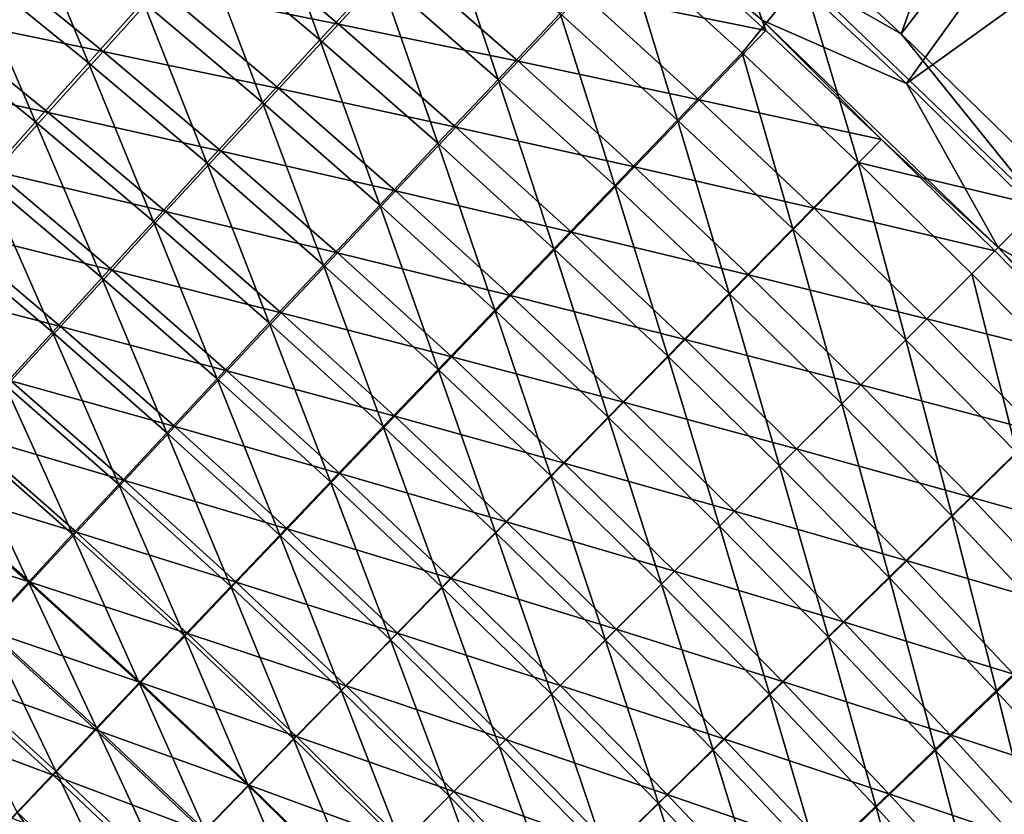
# Model space of a CAD drawing. Header units: metres. Extents: x 0 to 1400, y -1400 to 0.
# Tile 345 of 366: x 1151 to 1196, y -216 to -179. Entities that reach past the tile are written whole.
import ezdxf

# ---------------------------------------------------------------- set-up
doc = ezdxf.new("R2010")
doc.units = ezdxf.units.M

msp = doc.modelspace()

# ---------------------------------------------------------------- linework, layer by layer
at = {"layer": 'None'}
for points in [[(1191.453247, -180.010986, -32.127899), (1182.628662, -171.86882, -32.127834), (1209.957886, -128.721237, -3)], [(1222.40271, -139.86412, -3), (1191.453247, -180.010986, -32.127899), (1209.957886, -128.721237, -3)], [(1198.758545, -187.128677, -32.134449), (1191.453247, -180.010986, -32.127899), (1222.40271, -139.86412, -3)], [(1183.265137, -174.450195, -29.542692), (1191.704468, -182.314468, -29.542763), (1221.869019, -140.424728)], [(1221.869019, -140.424728), (1191.704468, -182.314468, -29.542763), (1233.882446, -152.003723)], [(1191.704468, -182.314468, -29.542763), (1197.700562, -188.186752, -29.542835), (1233.882446, -152.003723)], [(1185.002319, -179.36676, -30.958626), (1173.549805, -169.15506, -30.957041), (1179.735107, -174.877579, -32.355328)], [(1173.549805, -169.15506, -30.957041), (1185.002319, -179.36676, -30.958626), (1183.265137, -174.450195, -29.542692)], [(1182.628662, -171.86882, -32.127834), (1191.453247, -180.010986, -32.127899), (1186.894775, -177.395874, -32.845634)], [(1161.664917, -172.573975, -116.28228), (1164.491211, -180.290619, -144.163345), (1158.932007, -175.595291, -144.164215)], [(1161.664917, -172.573975, -116.28228), (1167.254517, -177.296585, -116.281555), (1164.491211, -180.290619, -144.163345)], [(1150.678711, -173.957687, -172.072983), (1153.746948, -181.356827, -200.001617), (1148.164429, -176.817657, -200.00293)], [(1150.678711, -173.957687, -172.072983), (1156.292725, -178.52298, -172.071777), (1153.746948, -181.356827, -200.001617)], [(1170.110474, -174.21022, -88.43351), (1172.755493, -182.120819, -116.280975), (1167.254517, -177.296585, -116.281555)], [(1170.110474, -174.21022, -88.43351), (1175.641113, -179.062424, -88.433105), (1172.755493, -182.120819, -116.280975)], [(1183.265137, -174.450195, -29.542692), (1185.002319, -179.36676, -30.958626), (1191.704468, -182.314468, -29.542763)], [(1165.344849, -179.548828, -115.828957), (1159.803101, -174.8685, -115.829857), (1157.068481, -177.89119, -143.724457)], [(1165.344849, -179.548828, -115.828957), (1168.202271, -176.461227, -87.969551), (1159.803101, -174.8685, -115.829857)], [(1185.185425, -179.847305, -32.355366), (1179.735107, -174.877579, -32.355328), (1176.66394, -178.12146, -60.149128)], [(1185.002319, -179.36676, -30.958626), (1179.735107, -174.877579, -32.355328), (1185.185425, -179.847305, -32.355366)], [(1158.932007, -175.595291, -144.164215), (1161.821167, -183.191406, -172.070786), (1156.292725, -178.52298, -172.071777)], [(1158.932007, -175.595291, -144.164215), (1164.491211, -180.290619, -144.163345), (1161.821167, -183.191406, -172.070786)], [(1154.427246, -180.820145, -171.644928), (1148.861938, -176.297791, -171.646439), (1146.346069, -179.158951, -199.588974)], [(1154.427246, -180.820145, -171.644928), (1157.068481, -177.89119, -143.724457), (1148.861938, -176.297791, -171.646439)], [(1178.618408, -175.912689, -60.624092), (1181.080811, -184.014221, -88.432808), (1175.641113, -179.062424, -88.433105)], [(1178.618408, -175.912689, -60.624092), (1186.894775, -177.395874, -32.845634), (1184.087158, -180.892975, -60.62397)], [(1184.087158, -180.892975, -60.62397), (1181.080811, -184.014221, -88.432808), (1178.618408, -175.912689, -60.624092)], [(1173.685547, -181.272446, -87.96907), (1168.202271, -176.461227, -87.969551), (1165.344849, -179.548828, -115.828957)], [(1173.685547, -181.272446, -87.96907), (1176.66394, -178.12146, -60.149128), (1168.202271, -176.461227, -87.969551)], [(1151.294678, -184.096802, -227.951553), (1145.743774, -179.58342, -227.952942), (1148.164429, -176.817657, -200.00293)], [(1148.164429, -176.817657, -200.00293), (1153.746948, -181.356827, -200.001617), (1151.294678, -184.096802, -227.951553)], [(1167.254517, -177.296585, -116.281555), (1169.962158, -185.087234, -144.162643), (1164.491211, -180.290619, -144.163345)], [(1167.254517, -177.296585, -116.281555), (1172.755493, -182.120819, -116.280975), (1169.962158, -185.087234, -144.162643)], [(1186.894775, -177.395874, -32.845634), (1189.462646, -185.970764, -60.62389), (1184.087158, -180.892975, -60.62397)], [(1186.894775, -177.395874, -32.845634), (1191.453247, -180.010986, -32.127899), (1197.898804, -187.98877, -32.845207)], [(1186.894775, -177.395874, -32.845634), (1197.898804, -187.98877, -32.845207), (1189.462646, -185.970764, -60.62389)], [(1162.579712, -182.544128, -143.723358), (1157.068481, -177.89119, -143.724457), (1154.427246, -180.820145, -171.644928)], [(1162.579712, -182.544128, -143.723358), (1165.344849, -179.548828, -115.828957), (1157.068481, -177.89119, -143.724457)], [(1182.085571, -183.062241, -60.149002), (1176.66394, -178.12146, -60.149128), (1173.685547, -181.272446, -87.96907)], [(1182.085571, -183.062241, -60.149002), (1185.185425, -179.847305, -32.355366), (1176.66394, -178.12146, -60.149128)], [(1156.292725, -178.52298, -172.071777), (1159.244385, -185.998703, -200.000534), (1153.746948, -181.356827, -200.001617)], [(1156.292725, -178.52298, -172.071777), (1161.821167, -183.191406, -172.070786), (1159.244385, -185.998703, -200.000534)], [(1175.641113, -179.062424, -88.433105), (1178.165894, -187.044418, -116.280548), (1172.755493, -182.120819, -116.280975)], [(1175.641113, -179.062424, -88.433105), (1181.080811, -184.014221, -88.432808), (1178.165894, -187.044418, -116.280548)], [(1151.879639, -183.655106, -199.587326), (1146.346069, -179.158951, -199.588974), (1143.923584, -181.925827, -227.551559)], [(1151.879639, -183.655106, -199.587326), (1154.427246, -180.820145, -171.644928), (1146.346069, -179.158951, -199.588974)], [(1195.966919, -189.92041, -30.958397), (1185.002319, -179.36676, -30.958626), (1190.542969, -184.915955, -32.355392)], [(1190.542969, -184.915955, -32.355392), (1185.002319, -179.36676, -30.958626), (1185.185425, -179.847305, -32.355366)], [(1185.002319, -179.36676, -30.958626), (1195.966919, -189.92041, -30.958397), (1191.704468, -182.314468, -29.542763)], [(1148.935669, -186.742813, -255.919388), (1145.743774, -179.58342, -227.952942), (1151.294678, -184.096802, -227.951553)], [(1170.798462, -184.332016, -115.828255), (1165.344849, -179.548828, -115.828957), (1162.579712, -182.544128, -143.723358)], [(1170.798462, -184.332016, -115.828255), (1173.685547, -181.272446, -87.96907), (1165.344849, -179.548828, -115.828957)], [(1190.542969, -184.915955, -32.355392), (1185.185425, -179.847305, -32.355366), (1182.085571, -183.062241, -60.149002)], [(1164.491211, -180.290619, -144.163345), (1167.261719, -187.960754, -172.069992), (1161.821167, -183.191406, -172.070786)], [(1164.491211, -180.290619, -144.163345), (1169.962158, -185.087234, -144.162643), (1167.261719, -187.960754, -172.069992)], [(1191.453247, -180.010986, -32.127899), (1198.758545, -187.128677, -32.134449), (1197.898804, -187.98877, -32.845207)], [(1159.907593, -185.446106, -171.643677), (1154.427246, -180.820145, -171.644928), (1151.879639, -183.655106, -199.587326)], [(1159.907593, -185.446106, -171.643677), (1162.579712, -182.544128, -143.723358), (1154.427246, -180.820145, -171.644928)], [(1184.087158, -180.892975, -60.62397), (1186.42749, -189.0634, -88.43261), (1181.080811, -184.014221, -88.432808)], [(1184.087158, -180.892975, -60.62397), (1189.462646, -185.970764, -60.62389), (1186.42749, -189.0634, -88.43261)], [(1153.746948, -181.356827, -200.001617), (1156.760986, -188.712357, -227.950409), (1151.294678, -184.096802, -227.951553)], [(1153.746948, -181.356827, -200.001617), (1159.244385, -185.998703, -200.000534), (1156.760986, -188.712357, -227.950409)], [(1179.078125, -186.184692, -87.968727), (1173.685547, -181.272446, -87.96907), (1170.798462, -184.332016, -115.828255)], [(1179.078125, -186.184692, -87.968727), (1182.085571, -183.062241, -60.149002), (1173.685547, -181.272446, -87.96907)], [(1149.425293, -186.396149, -227.549835), (1151.879639, -183.655106, -199.587326), (1143.923584, -181.925827, -227.551559)], [(1172.755493, -182.120819, -116.280975), (1175.342773, -189.982925, -144.162125), (1169.962158, -185.087234, -144.162643)], [(1172.755493, -182.120819, -116.280975), (1178.165894, -187.044418, -116.280548), (1175.342773, -189.982925, -144.162125)], [(1168.003296, -187.299683, -143.722504), (1162.579712, -182.544128, -143.723358), (1159.907593, -185.446106, -171.643677)], [(1168.003296, -187.299683, -143.722504), (1170.798462, -184.332016, -115.828255), (1162.579712, -182.544128, -143.723358)], [(1191.704468, -182.314468, -29.542763), (1195.966919, -189.92041, -30.958397), (1197.700562, -188.186752, -29.542835)], [(1161.821167, -183.191406, -172.070786), (1164.654541, -190.741028, -199.999664), (1159.244385, -185.998703, -200.000534)], [(1161.821167, -183.191406, -172.070786), (1167.261719, -187.960754, -172.069992), (1164.654541, -190.741028, -199.999664)], [(1187.414429, -188.10202, -60.148926), (1182.085571, -183.062241, -60.149002), (1179.078125, -186.184692, -87.968727)], [(1187.414429, -188.10202, -60.148926), (1190.542969, -184.915955, -32.355392), (1182.085571, -183.062241, -60.149002)], [(1157.328857, -188.254486, -199.585968), (1151.879639, -183.655106, -199.587326), (1149.425293, -186.396149, -227.549835)], [(1157.328857, -188.254486, -199.585968), (1159.907593, -185.446106, -171.643677), (1151.879639, -183.655106, -199.587326)], [(1154.37085, -191.33226, -255.918228), (1148.935669, -186.742813, -255.919388), (1151.294678, -184.096802, -227.951553)], [(1151.294678, -184.096802, -227.951553), (1156.760986, -188.712357, -227.950409), (1154.37085, -191.33226, -255.918228)], [(1181.080811, -184.014221, -88.432808), (1183.483276, -192.065186, -116.280266), (1178.165894, -187.044418, -116.280548)], [(1186.42749, -189.0634, -88.43261), (1183.483276, -192.065186, -116.280266), (1181.080811, -184.014221, -88.432808)], [(1176.161743, -189.216064, -115.827744), (1170.798462, -184.332016, -115.828255), (1168.003296, -187.299683, -143.722504)], [(1176.161743, -189.216064, -115.827744), (1179.078125, -186.184692, -87.968727), (1170.798462, -184.332016, -115.828255)], [(1195.805786, -190.081497, -32.3554), (1190.542969, -184.915955, -32.355392), (1187.414429, -188.10202, -60.148926)], [(1195.805786, -190.081497, -32.3554), (1195.966919, -189.92041, -30.958397), (1190.542969, -184.915955, -32.355392)], [(1165.300781, -190.174393, -171.6427), (1159.907593, -185.446106, -171.643677), (1157.328857, -188.254486, -199.585968)], [(1165.300781, -190.174393, -171.6427), (1168.003296, -187.299683, -143.722504), (1159.907593, -185.446106, -171.643677)], [(1169.962158, -185.087234, -144.162643), (1172.612427, -192.828781, -172.069397), (1167.261719, -187.960754, -172.069992)], [(1169.962158, -185.087234, -144.162643), (1175.342773, -189.982925, -144.162125), (1172.612427, -192.828781, -172.069397)], [(1154.843262, -190.969223, -227.548401), (1149.425293, -186.396149, -227.549835), (1147.064331, -189.043259, -255.529907)], [(1154.843262, -190.969223, -227.548401), (1157.328857, -188.254486, -199.585968), (1149.425293, -186.396149, -227.549835)], [(1159.244385, -185.998703, -200.000534), (1162.140503, -193.427887, -227.949493), (1156.760986, -188.712357, -227.950409)], [(1159.244385, -185.998703, -200.000534), (1164.654541, -190.741028, -199.999664), (1162.140503, -193.427887, -227.949493)], [(1184.378052, -191.195862, -87.968513), (1179.078125, -186.184692, -87.968727), (1176.161743, -189.216064, -115.827744)], [(1184.378052, -191.195862, -87.968513), (1187.414429, -188.10202, -60.148926), (1179.078125, -186.184692, -87.968727)], [(1189.462646, -185.970764, -60.62389), (1191.674316, -194.212296, -88.472969), (1186.42749, -189.0634, -88.43261)], [(1197.898804, -187.98877, -32.845207), (1194.740234, -191.146423, -60.646675), (1189.462646, -185.970764, -60.62389)], [(1189.462646, -185.970764, -60.62389), (1194.740234, -191.146423, -60.646675), (1191.674316, -194.212296, -88.472969)], [(1148.935669, -186.742813, -255.919388), (1152.07373, -193.858261, -283.901428), (1146.669556, -189.29483, -283.902588)], [(1152.07373, -193.858261, -283.901428), (1148.935669, -186.742813, -255.919388), (1154.37085, -191.33226, -255.918228)], [(1173.336792, -192.155853, -143.721878), (1168.003296, -187.299683, -143.722504), (1165.300781, -190.174393, -171.6427)], [(1173.336792, -192.155853, -143.721878), (1176.161743, -189.216064, -115.827744), (1168.003296, -187.299683, -143.722504)], [(1178.165894, -187.044418, -116.280548), (1180.630859, -194.975479, -144.161789), (1175.342773, -189.982925, -144.162125)], [(1178.165894, -187.044418, -116.280548), (1183.483276, -192.065186, -116.280266), (1180.630859, -194.975479, -144.161789)], [(1167.261719, -187.960754, -172.069992), (1169.974976, -195.581589, -199.999023), (1164.654541, -190.741028, -199.999664)], [(1167.261719, -187.960754, -172.069992), (1172.612427, -192.828781, -172.069397), (1169.974976, -195.581589, -199.999023)], [(1192.64856, -193.238754, -60.148991), (1187.414429, -188.10202, -60.148926), (1184.378052, -191.195862, -87.968513)], [(1192.64856, -193.238754, -60.148991), (1195.805786, -190.081497, -32.3554), (1187.414429, -188.10202, -60.148926)], [(1194.740234, -191.146423, -60.646675), (1197.898804, -187.98877, -32.845207), (1199.916748, -196.424515, -60.623863)], [(1203.572876, -194.182968, -29.542913), (1197.700562, -188.186752, -29.542835), (1195.966919, -189.92041, -30.958397)], [(1162.691406, -192.95578, -199.5849), (1157.328857, -188.254486, -199.585968), (1154.843262, -190.969223, -227.548401)], [(1162.691406, -192.95578, -199.5849), (1165.300781, -190.174393, -171.6427), (1157.328857, -188.254486, -199.585968)], [(1152.450928, -193.59024, -255.528458), (1147.064331, -189.043259, -255.529907), (1144.796509, -191.596405, -283.524597)], [(1152.450928, -193.59024, -255.528458), (1154.843262, -190.969223, -227.548401), (1147.064331, -189.043259, -255.529907)], [(1156.760986, -188.712357, -227.950409), (1159.719482, -196.021118, -255.917282), (1154.37085, -191.33226, -255.918228)], [(1156.760986, -188.712357, -227.950409), (1162.140503, -193.427887, -227.949493), (1159.719482, -196.021118, -255.917282)], [(1186.42749, -189.0634, -88.43261), (1188.701172, -197.185471, -116.320801), (1183.483276, -192.065186, -116.280266)], [(1191.674316, -194.212296, -88.472969), (1188.701172, -197.185471, -116.320801), (1186.42749, -189.0634, -88.43261)], [(1146.669556, -189.29483, -283.902588), (1152.07373, -193.858261, -283.901428), (1149.869629, -196.290207, -311.895935)], [(1181.432617, -194.198868, -115.827423), (1176.161743, -189.216064, -115.827744), (1173.336792, -192.155853, -143.721878)], [(1181.432617, -194.198868, -115.827423), (1184.378052, -191.195862, -87.968513), (1176.161743, -189.216064, -115.827744)], [(1175.342773, -189.982925, -144.162125), (1177.87085, -197.793259, -172.069016), (1172.612427, -192.828781, -172.069397)], [(1175.342773, -189.982925, -144.162125), (1180.630859, -194.975479, -144.161789), (1177.87085, -197.793259, -172.069016)], [(1195.966919, -189.92041, -30.958397), (1195.805786, -190.081497, -32.3554), (1200.971558, -195.344315, -32.355385)], [(1206.522339, -200.886337, -30.95867), (1195.966919, -189.92041, -30.958397), (1200.971558, -195.344315, -32.355385)], [(1206.522339, -200.886337, -30.95867), (1203.572876, -194.182968, -29.542913), (1195.966919, -189.92041, -30.958397)], [(1170.604614, -195.002945, -171.641998), (1165.300781, -190.174393, -171.6427), (1162.691406, -192.95578, -199.5849)], [(1170.604614, -195.002945, -171.641998), (1173.336792, -192.155853, -143.721878), (1165.300781, -190.174393, -171.6427)], [(1200.971558, -195.344315, -32.355385), (1195.805786, -190.081497, -32.3554), (1192.64856, -193.238754, -60.148991)], [(1164.654541, -190.741028, -199.999664), (1167.430786, -198.24115, -227.948807), (1162.140503, -193.427887, -227.949493)], [(1164.654541, -190.741028, -199.999664), (1169.974976, -195.581589, -199.999023), (1167.430786, -198.24115, -227.948807)], [(1157.391846, -198.520554, -283.900513), (1152.07373, -193.858261, -283.901428), (1154.37085, -191.33226, -255.918228)], [(1160.175293, -195.643753, -227.547287), (1154.843262, -190.969223, -227.548401), (1152.450928, -193.59024, -255.528458)], [(1154.37085, -191.33226, -255.918228), (1159.719482, -196.021118, -255.917282), (1157.391846, -198.520554, -283.900513)], [(1160.175293, -195.643753, -227.547287), (1162.691406, -192.95578, -199.5849), (1154.843262, -190.969223, -227.548401)], [(1189.583374, -196.303894, -87.968605), (1184.378052, -191.195862, -87.968513), (1181.432617, -194.198868, -115.827423)], [(1189.583374, -196.303894, -87.968605), (1192.64856, -193.238754, -60.148991), (1184.378052, -191.195862, -87.968513)], [(1196.824097, -199.459656, -88.432549), (1191.674316, -194.212296, -88.472969), (1194.740234, -191.146423, -60.646675)], [(1196.824097, -199.459656, -88.432549), (1194.740234, -191.146423, -60.646675), (1199.916748, -196.424515, -60.623863)], [(1150.151978, -196.117401, -283.523193), (1152.450928, -193.59024, -255.528458), (1144.796509, -191.596405, -283.524597)], [(1178.578491, -197.110458, -143.721497), (1173.336792, -192.155853, -143.721878), (1170.604614, -195.002945, -171.641998)], [(1178.578491, -197.110458, -143.721497), (1181.432617, -194.198868, -115.827423), (1173.336792, -192.155853, -143.721878)], [(1183.483276, -192.065186, -116.280266), (1185.820801, -200.065903, -144.190262), (1180.630859, -194.975479, -144.161789)], [(1188.701172, -197.185471, -116.320801), (1185.820801, -200.065903, -144.190262), (1183.483276, -192.065186, -116.280266)], [(1167.96521, -197.756927, -199.584122), (1162.691406, -192.95578, -199.5849), (1160.175293, -195.643753, -227.547287)], [(1167.96521, -197.756927, -199.584122), (1170.604614, -195.002945, -171.641998), (1162.691406, -192.95578, -199.5849)], [(1172.612427, -192.828781, -172.069397), (1175.203735, -200.518158, -199.998596), (1169.974976, -195.581589, -199.999023)], [(1172.612427, -192.828781, -172.069397), (1177.87085, -197.793259, -172.069016), (1175.203735, -200.518158, -199.998596)], [(1192.64856, -193.238754, -60.148991), (1189.583374, -196.303894, -87.968605), (1197.7854, -198.472855, -60.149017)], [(1200.971558, -195.344315, -32.355385), (1192.64856, -193.238754, -60.148991), (1197.7854, -198.472855, -60.149017)], [(1157.752319, -198.238159, -255.527344), (1152.450928, -193.59024, -255.528458), (1150.151978, -196.117401, -283.523193)], [(1157.752319, -198.238159, -255.527344), (1160.175293, -195.643753, -227.547287), (1152.450928, -193.59024, -255.528458)], [(1162.140503, -193.427887, -227.949493), (1164.979614, -200.807205, -255.916595), (1159.719482, -196.021118, -255.917282)], [(1162.140503, -193.427887, -227.949493), (1167.430786, -198.24115, -227.948807), (1164.979614, -200.807205, -255.916595)], [(1152.07373, -193.858261, -283.901428), (1155.157349, -200.92598, -311.89505), (1149.869629, -196.290207, -311.895935)], [(1155.157349, -200.92598, -311.89505), (1152.07373, -193.858261, -283.901428), (1157.391846, -198.520554, -283.900513)], [(1186.609009, -199.278275, -115.827499), (1181.432617, -194.198868, -115.827423), (1178.578491, -197.110458, -143.721497)], [(1186.609009, -199.278275, -115.827499), (1189.583374, -196.303894, -87.968605), (1181.432617, -194.198868, -115.827423)], [(1193.822266, -202.403809, -116.280128), (1188.701172, -197.185471, -116.320801), (1191.674316, -194.212296, -88.472969)], [(1193.822266, -202.403809, -116.280128), (1191.674316, -194.212296, -88.472969), (1196.824097, -199.459656, -88.432549)], [(1175.816772, -199.929535, -171.641556), (1170.604614, -195.002945, -171.641998), (1167.96521, -197.756927, -199.584122)], [(1175.816772, -199.929535, -171.641556), (1178.578491, -197.110458, -143.721497), (1170.604614, -195.002945, -171.641998)], [(1180.630859, -194.975479, -144.161789), (1183.033203, -202.853531, -172.081436), (1177.87085, -197.793259, -172.069016)], [(1185.820801, -200.065903, -144.190262), (1183.033203, -202.853531, -172.081436), (1180.630859, -194.975479, -144.161789)], [(1165.419067, -200.417648, -227.546478), (1160.175293, -195.643753, -227.547287), (1157.752319, -198.238159, -255.527344)], [(1165.419067, -200.417648, -227.546478), (1167.96521, -197.756927, -199.584122), (1160.175293, -195.643753, -227.547287)], [(1169.974976, -195.581589, -199.999023), (1172.629639, -203.149902, -227.948349), (1167.430786, -198.24115, -227.948807)], [(1169.974976, -195.581589, -199.999023), (1175.203735, -200.518158, -199.998596), (1172.629639, -203.149902, -227.948349)], [(1149.869629, -196.290207, -311.895935), (1153.016113, -203.237183, -339.896393), (1147.758423, -198.62796, -339.897217)], [(1155.422852, -200.7388, -283.522125), (1150.151978, -196.117401, -283.523193), (1147.946411, -198.55069, -311.529938)], [(1149.869629, -196.290207, -311.895935), (1155.157349, -200.92598, -311.89505), (1153.016113, -203.237183, -339.896393)], [(1155.422852, -200.7388, -283.522125), (1157.752319, -198.238159, -255.527344), (1150.151978, -196.117401, -283.523193)], [(1159.719482, -196.021118, -255.917282), (1162.621826, -203.279541, -283.899841), (1157.391846, -198.520554, -283.900513)], [(1159.719482, -196.021118, -255.917282), (1164.979614, -200.807205, -255.916595), (1162.621826, -203.279541, -283.899841)], [(1189.583374, -196.303894, -87.968605), (1186.609009, -199.278275, -115.827499), (1194.69165, -201.509186, -87.968689)], [(1197.7854, -198.472855, -60.149017), (1189.583374, -196.303894, -87.968605), (1194.69165, -201.509186, -87.968689)], [(1183.725952, -202.161346, -143.721542), (1178.578491, -197.110458, -143.721497), (1175.816772, -199.929535, -171.641556)], [(1183.725952, -202.161346, -143.721542), (1186.609009, -199.278275, -115.827499), (1178.578491, -197.110458, -143.721497)], [(1190.911987, -205.256332, -144.161575), (1185.820801, -200.065903, -144.190262), (1188.701172, -197.185471, -116.320801)], [(1190.911987, -205.256332, -144.161575), (1188.701172, -197.185471, -116.320801), (1193.822266, -202.403809, -116.280128)], [(1173.148071, -202.655655, -199.583649), (1167.96521, -197.756927, -199.584122), (1165.419067, -200.417648, -227.546478)], [(1173.148071, -202.655655, -199.583649), (1175.816772, -199.929535, -171.641556), (1167.96521, -197.756927, -199.584122)], [(1177.87085, -197.793259, -172.069016), (1180.338501, -205.548279, -199.994247), (1175.203735, -200.518158, -199.998596)], [(1183.033203, -202.853531, -172.081436), (1180.338501, -205.548279, -199.994247), (1177.87085, -197.793259, -172.069016)], [(1162.966064, -202.984909, -255.526535), (1157.752319, -198.238159, -255.527344), (1155.422852, -200.7388, -283.522125)], [(1162.966064, -202.984909, -255.526535), (1165.419067, -200.417648, -227.546478), (1157.752319, -198.238159, -255.527344)], [(1167.430786, -198.24115, -227.948807), (1170.148804, -205.688278, -255.916138), (1164.979614, -200.807205, -255.916595)], [(1167.430786, -198.24115, -227.948807), (1172.629639, -203.149902, -227.948349), (1170.148804, -205.688278, -255.916138)], [(1147.758423, -198.62796, -339.897217), (1150.968262, -205.453964, -367.900055), (1145.740234, -200.871353, -367.900787)], [(1153.18689, -203.145569, -311.5289), (1147.946411, -198.55069, -311.529938), (1145.834106, -200.890091, -339.546173)], [(1147.758423, -198.62796, -339.897217), (1153.016113, -203.237183, -339.896393), (1150.968262, -205.453964, -367.900055)], [(1153.18689, -203.145569, -311.5289), (1155.422852, -200.7388, -283.522125), (1147.946411, -198.55069, -311.529938)], [(1160.357422, -205.657928, -311.894379), (1155.157349, -200.92598, -311.89505), (1157.391846, -198.520554, -283.900513)], [(1157.391846, -198.520554, -283.900513), (1162.621826, -203.279541, -283.899841), (1160.357422, -205.657928, -311.894379)], [(1202.825439, -203.801651, -60.14909), (1197.7854, -198.472855, -60.149017), (1194.69165, -201.509186, -87.968689)], [(1186.609009, -199.278275, -115.827499), (1183.725952, -202.161346, -143.721542), (1191.688599, -204.454681, -115.827621)], [(1194.69165, -201.509186, -87.968689), (1186.609009, -199.278275, -115.827499), (1191.688599, -204.454681, -115.827621)], [(1198.843262, -207.721191, -116.280426), (1193.822266, -202.403809, -116.280128), (1196.824097, -199.459656, -88.432549)], [(1180.935303, -204.951965, -171.641586), (1175.816772, -199.929535, -171.641556), (1173.148071, -202.655655, -199.583649)], [(1180.935303, -204.951965, -171.641586), (1183.725952, -202.161346, -143.721542), (1175.816772, -199.929535, -171.641556)], [(1188.094116, -208.016327, -172.068756), (1183.033203, -202.853531, -172.081436), (1185.820801, -200.065903, -144.190262)], [(1188.094116, -208.016327, -172.068756), (1185.820801, -200.065903, -144.190262), (1190.911987, -205.256332, -144.161575)], [(1170.572388, -205.288605, -227.54599), (1165.419067, -200.417648, -227.546478), (1162.966064, -202.984909, -255.526535)], [(1170.572388, -205.288605, -227.54599), (1173.148071, -202.655655, -199.583649), (1165.419067, -200.417648, -227.546478)], [(1175.203735, -200.518158, -199.998596), (1177.736816, -208.15004, -227.927246), (1172.629639, -203.149902, -227.948349)], [(1180.338501, -205.548279, -199.994247), (1177.736816, -208.15004, -227.927246), (1175.203735, -200.518158, -199.998596)], [(1151.044434, -205.458435, -339.545258), (1145.834106, -200.890091, -339.546173), (1143.814819, -203.135712, -367.57016)], [(1145.740234, -200.871353, -367.900787), (1150.968262, -205.453964, -367.900055), (1149.01355, -207.576233, -395.903168)], [(1151.044434, -205.458435, -339.545258), (1153.18689, -203.145569, -311.5289), (1145.834106, -200.890091, -339.546173)], [(1155.157349, -200.92598, -311.89505), (1158.186523, -207.942093, -339.895782), (1153.016113, -203.237183, -339.896393)], [(1160.606689, -205.458481, -283.521332), (1155.422852, -200.7388, -283.522125), (1153.18689, -203.145569, -311.5289)], [(1158.186523, -207.942093, -339.895782), (1155.157349, -200.92598, -311.89505), (1160.357422, -205.657928, -311.894379)], [(1160.606689, -205.458481, -283.521332), (1162.966064, -202.984909, -255.526535), (1155.422852, -200.7388, -283.522125)], [(1164.979614, -200.807205, -255.916595), (1167.761353, -208.133011, -283.899384), (1162.621826, -203.279541, -283.899841)], [(1164.979614, -200.807205, -255.916595), (1170.148804, -205.688278, -255.916138), (1167.761353, -208.133011, -283.899384)], [(1199.703003, -206.809082, -87.968895), (1194.69165, -201.509186, -87.968689), (1191.688599, -204.454681, -115.827621)], [(1194.69165, -201.509186, -87.968689), (1199.703003, -206.809082, -87.968895), (1202.825439, -203.801651, -60.14909)], [(1183.725952, -202.161346, -143.721542), (1180.935303, -204.951965, -171.641586), (1188.776978, -207.308792, -143.721695)], [(1191.688599, -204.454681, -115.827621), (1183.725952, -202.161346, -143.721542), (1188.776978, -207.308792, -143.721695)], [(1178.237549, -207.649704, -199.58371), (1173.148071, -202.655655, -199.583649), (1170.572388, -205.288605, -227.54599)], [(1178.237549, -207.649704, -199.58371), (1180.935303, -204.951965, -171.641586), (1173.148071, -202.655655, -199.583649)], [(1195.904663, -210.544281, -144.161926), (1190.911987, -205.256332, -144.161575), (1193.822266, -202.403809, -116.280128)], [(1195.904663, -210.544281, -144.161926), (1193.822266, -202.403809, -116.280128), (1198.843262, -207.721191, -116.280426)], [(1148.995483, -207.677368, -367.569397), (1151.044434, -205.458435, -339.545258), (1143.814819, -203.135712, -367.57016)], [(1153.016113, -203.237183, -339.896393), (1156.109375, -210.131805, -367.899506), (1150.968262, -205.453964, -367.900055)], [(1158.34082, -207.838181, -311.528168), (1153.18689, -203.145569, -311.5289), (1151.044434, -205.458435, -339.545258)], [(1153.016113, -203.237183, -339.896393), (1158.186523, -207.942093, -339.895782), (1156.109375, -210.131805, -367.899506)], [(1158.34082, -207.838181, -311.528168), (1160.606689, -205.458481, -283.521332), (1153.18689, -203.145569, -311.5289)], [(1162.621826, -203.279541, -283.899841), (1165.467529, -210.483841, -311.893951), (1160.357422, -205.657928, -311.894379)], [(1168.089966, -207.828186, -255.526031), (1162.966064, -202.984909, -255.526535), (1160.606689, -205.458481, -283.521332)], [(1162.621826, -203.279541, -283.899841), (1167.761353, -208.133011, -283.899384), (1165.467529, -210.483841, -311.893951)], [(1168.089966, -207.828186, -255.526031), (1170.572388, -205.288605, -227.54599), (1162.966064, -202.984909, -255.526535)], [(1172.629639, -203.149902, -227.948349), (1175.228271, -210.658661, -255.878433), (1170.148804, -205.688278, -255.916138)], [(1177.736816, -208.15004, -227.927246), (1175.228271, -210.658661, -255.878433), (1172.629639, -203.149902, -227.948349)], [(1185.369263, -210.683472, -199.998306), (1180.338501, -205.548279, -199.994247), (1183.033203, -202.853531, -172.081436)], [(1185.369263, -210.683472, -199.998306), (1183.033203, -202.853531, -172.081436), (1188.094116, -208.016327, -172.068756)], [(1196.671509, -209.725494, -115.827934), (1191.688599, -204.454681, -115.827621), (1188.776978, -207.308792, -143.721695)], [(1196.671509, -209.725494, -115.827934), (1199.703003, -206.809082, -87.968895), (1191.688599, -204.454681, -115.827621)], [(1180.935303, -204.951965, -171.641586), (1178.237549, -207.649704, -199.58371), (1185.957886, -210.07045, -171.641754)], [(1188.776978, -207.308792, -143.721695), (1180.935303, -204.951965, -171.641586), (1185.957886, -210.07045, -171.641754)], [(1156.168701, -210.123932, -339.544586), (1151.044434, -205.458435, -339.545258), (1148.995483, -207.677368, -367.569397)], [(1150.968262, -205.453964, -367.900055), (1154.125854, -212.226944, -395.902679), (1149.01355, -207.576233, -395.903168)], [(1150.968262, -205.453964, -367.900055), (1156.109375, -210.131805, -367.899506), (1154.125854, -212.226944, -395.902679)], [(1156.168701, -210.123932, -339.544586), (1158.34082, -207.838181, -311.528168), (1151.044434, -205.458435, -339.545258)], [(1165.701172, -210.274124, -283.520844), (1160.606689, -205.458481, -283.521332), (1158.34082, -207.838181, -311.528168)], [(1165.701172, -210.274124, -283.520844), (1168.089966, -207.828186, -255.526031), (1160.606689, -205.458481, -283.521332)], [(1175.632935, -210.254364, -227.546097), (1170.572388, -205.288605, -227.54599), (1168.089966, -207.828186, -255.526031)], [(1175.632935, -210.254364, -227.546097), (1178.237549, -207.649704, -199.58371), (1170.572388, -205.288605, -227.54599)], [(1182.737427, -213.257568, -227.948074), (1177.736816, -208.15004, -227.927246), (1180.338501, -205.548279, -199.994247)], [(1182.737427, -213.257568, -227.948074), (1180.338501, -205.548279, -199.994247), (1185.369263, -210.683472, -199.998306)], [(1193.058838, -213.274673, -172.069153), (1188.094116, -208.016327, -172.068756), (1190.911987, -205.256332, -144.161575)], [(1193.058838, -213.274673, -172.069153), (1190.911987, -205.256332, -144.161575), (1195.904663, -210.544281, -144.161926)], [(1163.267456, -212.740509, -339.895386), (1158.186523, -207.942093, -339.895782), (1160.357422, -205.657928, -311.894379)], [(1160.357422, -205.657928, -311.894379), (1165.467529, -210.483841, -311.893951), (1163.267456, -212.740509, -339.895386)], [(1170.148804, -205.688278, -255.916138), (1172.812988, -213.074005, -283.845764), (1167.761353, -208.133011, -283.899384)], [(1175.228271, -210.658661, -255.878433), (1172.812988, -213.074005, -283.845764), (1170.148804, -205.688278, -255.916138)], [(1188.776978, -207.308792, -143.721695), (1185.957886, -210.07045, -171.641754), (1193.731812, -212.550354, -143.722076)], [(1193.731812, -212.550354, -143.722076), (1196.671509, -209.725494, -115.827934), (1188.776978, -207.308792, -143.721695)], [(1154.090454, -212.315674, -367.568848), (1148.995483, -207.677368, -367.569397), (1147.039917, -209.802475, -395.600189)], [(1149.01355, -207.576233, -395.903168), (1152.235596, -214.227844, -423.908966), (1147.151611, -209.60437, -423.909363)], [(1154.090454, -212.315674, -367.568848), (1156.168701, -210.123932, -339.544586), (1148.995483, -207.677368, -367.569397)], [(1149.01355, -207.576233, -395.903168), (1154.125854, -212.226944, -395.902679), (1152.235596, -214.227844, -423.908966)], [(1163.406006, -212.626205, -311.52771), (1158.34082, -207.838181, -311.528168), (1156.168701, -210.123932, -339.544586)], [(1163.406006, -212.626205, -311.52771), (1165.701172, -210.274124, -283.520844), (1158.34082, -207.838181, -311.528168)], [(1173.121582, -212.765701, -255.526215), (1168.089966, -207.828186, -255.526031), (1165.701172, -210.274124, -283.520844)], [(1173.121582, -212.765701, -255.526215), (1175.632935, -210.254364, -227.546097), (1168.089966, -207.828186, -255.526031)], [(1178.237549, -207.649704, -199.58371), (1175.632935, -210.254364, -227.546097), (1183.231689, -212.739197, -199.583893)], [(1185.957886, -210.07045, -171.641754), (1178.237549, -207.649704, -199.58371), (1183.231689, -212.739197, -199.583893)], [(1200.800537, -215.924835, -144.16246), (1195.904663, -210.544281, -144.161926), (1198.843262, -207.721191, -116.280426)], [(1158.186523, -207.942093, -339.895782), (1161.161499, -214.902771, -367.899139), (1156.109375, -210.131805, -367.899506)], [(1158.186523, -207.942093, -339.895782), (1163.267456, -212.740509, -339.895386), (1161.161499, -214.902771, -367.899139)], [(1167.761353, -208.133011, -283.899384), (1170.491089, -215.395935, -311.82724), (1165.467529, -210.483841, -311.893951)], [(1172.812988, -213.074005, -283.845764), (1170.491089, -215.395935, -311.82724), (1167.761353, -208.133011, -283.899384)], [(1180.199097, -215.738434, -255.915863), (1175.228271, -210.658661, -255.878433), (1177.736816, -208.15004, -227.927246)], [(1180.199097, -215.738434, -255.915863), (1177.736816, -208.15004, -227.927246), (1182.737427, -213.257568, -227.948074)], [(1190.305908, -215.912079, -199.998749), (1185.369263, -210.683472, -199.998306), (1188.094116, -208.016327, -172.068756)], [(1190.305908, -215.912079, -199.998749), (1188.094116, -208.016327, -172.068756), (1193.058838, -213.274673, -172.069153)], [(1147.151611, -209.60437, -423.909363), (1152.235596, -214.227844, -423.908966), (1150.437988, -216.134995, -451.923645)], [(1152.105835, -214.413422, -395.599762), (1147.039917, -209.802475, -395.600189), (1145.177979, -211.833649, -423.633759)], [(1152.105835, -214.413422, -395.599762), (1154.090454, -212.315674, -367.568848), (1147.039917, -209.802475, -395.600189)], [(1161.204712, -214.884323, -339.544189), (1156.168701, -210.123932, -339.544586), (1154.090454, -212.315674, -367.568848)], [(1156.109375, -210.131805, -367.899506), (1159.149536, -216.970444, -395.902344), (1154.125854, -212.226944, -395.902679)], [(1156.109375, -210.131805, -367.899506), (1161.161499, -214.902771, -367.899139), (1159.149536, -216.970444, -395.902344)], [(1161.204712, -214.884323, -339.544189), (1163.406006, -212.626205, -311.52771), (1156.168701, -210.123932, -339.544586)], [(1190.884644, -215.282639, -171.642197), (1185.957886, -210.07045, -171.641754), (1183.231689, -212.739197, -199.583893)], [(1185.957886, -210.07045, -171.641754), (1190.884644, -215.282639, -171.642197), (1193.731812, -212.550354, -143.722076)], [(1201.555786, -215.088654, -115.828445), (1196.671509, -209.725494, -115.827934), (1193.731812, -212.550354, -143.722076)], [(1165.467529, -210.483841, -311.893951), (1168.262695, -217.624298, -339.820831), (1163.267456, -212.740509, -339.895386)], [(1170.703857, -215.183441, -283.521149), (1165.701172, -210.274124, -283.520844), (1163.406006, -212.626205, -311.52771)], [(1170.491089, -215.395935, -311.82724), (1168.262695, -217.624298, -339.820831), (1165.467529, -210.483841, -311.893951)], [(1170.703857, -215.183441, -283.521149), (1173.121582, -212.765701, -255.526215), (1165.701172, -210.274124, -283.520844)], [(1175.632935, -210.254364, -227.546097), (1173.121582, -212.765701, -255.526215), (1180.598755, -215.314896, -227.54628)], [(1183.231689, -212.739197, -199.583893), (1175.632935, -210.254364, -227.546097), (1180.598755, -215.314896, -227.54628)], [(1197.927002, -218.625244, -172.069763), (1193.058838, -213.274673, -172.069153), (1195.904663, -210.544281, -144.161926)], [(1197.927002, -218.625244, -172.069763), (1195.904663, -210.544281, -144.161926), (1200.800537, -215.924835, -144.16246)], [(1177.754272, -218.1259, -283.899139), (1172.812988, -213.074005, -283.845764), (1175.228271, -210.658661, -255.878433)], [(1177.754272, -218.1259, -283.899139), (1175.228271, -210.658661, -255.878433), (1180.199097, -215.738434, -255.915863)], [(1187.646362, -218.456421, -227.948532), (1182.737427, -213.257568, -227.948074), (1185.369263, -210.683472, -199.998306)], [(1187.646362, -218.456421, -227.948532), (1185.369263, -210.683472, -199.998306), (1190.305908, -215.912079, -199.998749)], [(1150.214966, -216.417038, -423.633484), (1152.105835, -214.413422, -395.599762), (1145.177979, -211.833649, -423.633759)], [(1159.09729, -217.04837, -367.568481), (1154.090454, -212.315674, -367.568848), (1152.105835, -214.413422, -395.599762)], [(1154.125854, -212.226944, -395.902679), (1157.231201, -218.943863, -423.908691), (1152.235596, -214.227844, -423.908966)], [(1159.09729, -217.04837, -367.568481), (1161.204712, -214.884323, -339.544189), (1154.090454, -212.315674, -367.568848)], [(1154.125854, -212.226944, -395.902679), (1159.149536, -216.970444, -395.902344), (1157.231201, -218.943863, -423.908691)], [(1163.267456, -212.740509, -339.895386), (1166.128052, -219.759033, -367.825806), (1161.161499, -214.902771, -367.899139)], [(1168.379883, -217.507385, -311.528137), (1163.406006, -212.626205, -311.52771), (1161.204712, -214.884323, -339.544189)], [(1168.262695, -217.624298, -339.820831), (1166.128052, -219.759033, -367.825806), (1163.267456, -212.740509, -339.895386)], [(1168.379883, -217.507385, -311.528137), (1170.703857, -215.183441, -283.521149), (1163.406006, -212.626205, -311.52771)], [(1173.121582, -212.765701, -255.526215), (1170.703857, -215.183441, -283.521149), (1178.059204, -217.797302, -255.526413)], [(1180.598755, -215.314896, -227.54628), (1173.121582, -212.765701, -255.526215), (1178.059204, -217.797302, -255.526413)], [(1183.231689, -212.739197, -199.583893), (1180.598755, -215.314896, -227.54628), (1188.130615, -217.921967, -199.584366)], [(1188.130615, -217.921967, -199.584366), (1190.884644, -215.282639, -171.642197), (1183.231689, -212.739197, -199.583893)], [(1193.731812, -212.550354, -143.722076), (1190.884644, -215.282639, -171.642197), (1198.588135, -217.883896, -143.722687)], [(1198.588135, -217.883896, -143.722687), (1201.555786, -215.088654, -115.828445), (1193.731812, -212.550354, -143.722076)], [(1175.403442, -220.419754, -311.893768), (1170.491089, -215.395935, -311.82724), (1172.812988, -213.074005, -283.845764)], [(1175.403442, -220.419754, -311.893768), (1172.812988, -213.074005, -283.845764), (1177.754272, -218.1259, -283.899139)], [(1185.0802, -220.907578, -255.916336), (1180.199097, -215.738434, -255.915863), (1182.737427, -213.257568, -227.948074)], [(1185.0802, -220.907578, -255.916336), (1182.737427, -213.257568, -227.948074), (1187.646362, -218.456421, -227.948532)], [(1195.146606, -221.232529, -199.999405), (1190.305908, -215.912079, -199.998749), (1193.058838, -213.274673, -172.069153)], [(1195.146606, -221.232529, -199.999405), (1193.058838, -213.274673, -172.069153), (1197.927002, -218.625244, -172.069763)], [(1152.235596, -214.227844, -423.908966), (1155.406128, -220.823486, -451.923462), (1150.437988, -216.134995, -451.923645)], [(1152.235596, -214.227844, -423.908966), (1157.231201, -218.943863, -423.908691), (1155.406128, -220.823486, -451.923462)], [(1157.083862, -219.118362, -395.599487), (1152.105835, -214.413422, -395.599762), (1150.214966, -216.417038, -423.633484)], [(1157.083862, -219.118362, -395.599487), (1159.09729, -217.04837, -367.568481), (1152.105835, -214.413422, -395.599762)], [(1166.149902, -219.737381, -339.544739), (1161.204712, -214.884323, -339.544189), (1159.09729, -217.04837, -367.568481)], [(1161.161499, -214.902771, -367.899139), (1164.086914, -221.80014, -395.842163), (1159.149536, -216.970444, -395.902344)], [(1166.128052, -219.759033, -367.825806), (1164.086914, -221.80014, -395.842163), (1161.161499, -214.902771, -367.899139)], [(1166.149902, -219.737381, -339.544739), (1168.379883, -217.507385, -311.528137), (1161.204712, -214.884323, -339.544189)], [(1173.146729, -222.619812, -339.895264), (1168.262695, -217.624298, -339.820831), (1170.491089, -215.395935, -311.82724)], [(1170.703857, -215.183441, -283.521149), (1168.379883, -217.507385, -311.528137), (1175.613159, -220.186172, -283.521332)], [(1173.146729, -222.619812, -339.895264), (1170.491089, -215.395935, -311.82724), (1175.403442, -220.419754, -311.893768)], [(1178.059204, -217.797302, -255.526413), (1170.703857, -215.183441, -283.521149), (1175.613159, -220.186172, -283.521332)], [(1185.469849, -220.468185, -227.546783), (1180.598755, -215.314896, -227.54628), (1178.059204, -217.797302, -255.526413)], [(1180.598755, -215.314896, -227.54628), (1185.469849, -220.468185, -227.546783), (1188.130615, -217.921967, -199.584366)], [(1195.713379, -220.586365, -171.642899), (1190.884644, -215.282639, -171.642197), (1188.130615, -217.921967, -199.584366)], [(1190.884644, -215.282639, -171.642197), (1195.713379, -220.586365, -171.642899), (1198.588135, -217.883896, -143.722687)], [(1182.607788, -223.265427, -283.899597), (1177.754272, -218.1259, -283.899139), (1180.199097, -215.738434, -255.915863)], [(1182.607788, -223.265427, -283.899597), (1180.199097, -215.738434, -255.915863), (1185.0802, -220.907578, -255.916336)], [(1192.459717, -223.746674, -227.949219), (1187.646362, -218.456421, -227.948532), (1190.305908, -215.912079, -199.998749)], [(1192.459717, -223.746674, -227.949219), (1190.305908, -215.912079, -199.998749), (1195.146606, -221.232529, -199.999405)], [(1154.351318, -221.904541, -468.819244), (1149.391968, -217.221191, -468.820953), (1150.437988, -216.134995, -451.923645)], [(1155.406128, -220.823486, -451.923462), (1154.351318, -221.904541, -468.819244), (1150.437988, -216.134995, -451.923645)]]:
    msp.add_3dface(points, dxfattribs=at)
at = {"layer": 'None0'}
for points in [[(1294.119019, -124.129761, -541.977783), (1150.81958, -781.702271, -541.977783), (1274.459961, -120.453018, -541.977783)], [(1274.459961, -120.453018, -521.977783), (1274.459961, -120.453018, -541.977783), (1150.81958, -781.702271, -521.977783)], [(1274.459961, -120.453018, -541.977783), (1150.81958, -781.702271, -541.977783), (1150.81958, -781.702271, -521.977783)], [(1150.81958, -781.702271, -521.977783), (1294.119019, -124.129761, -521.977783), (1274.459961, -120.453018, -521.977783)], [(1294.119019, -124.129761, -541.977783), (1170.478882, -785.378174, -541.977783), (1150.81958, -781.702271, -541.977783)], [(1170.478882, -785.378174, -521.977783), (1294.119019, -124.129761, -521.977783), (1150.81958, -781.702271, -521.977783)], [(1170.478882, -785.378174, -521.977783), (1170.478882, -785.378174, -541.977783), (1294.119019, -124.129761, -521.977783)], [(1170.478882, -785.378174, -541.977783), (1294.119019, -124.129761, -541.977783), (1294.119019, -124.129761, -521.977783)]]:
    msp.add_3dface(points, dxfattribs=at)

doc.saveas('drawing.dxf')
